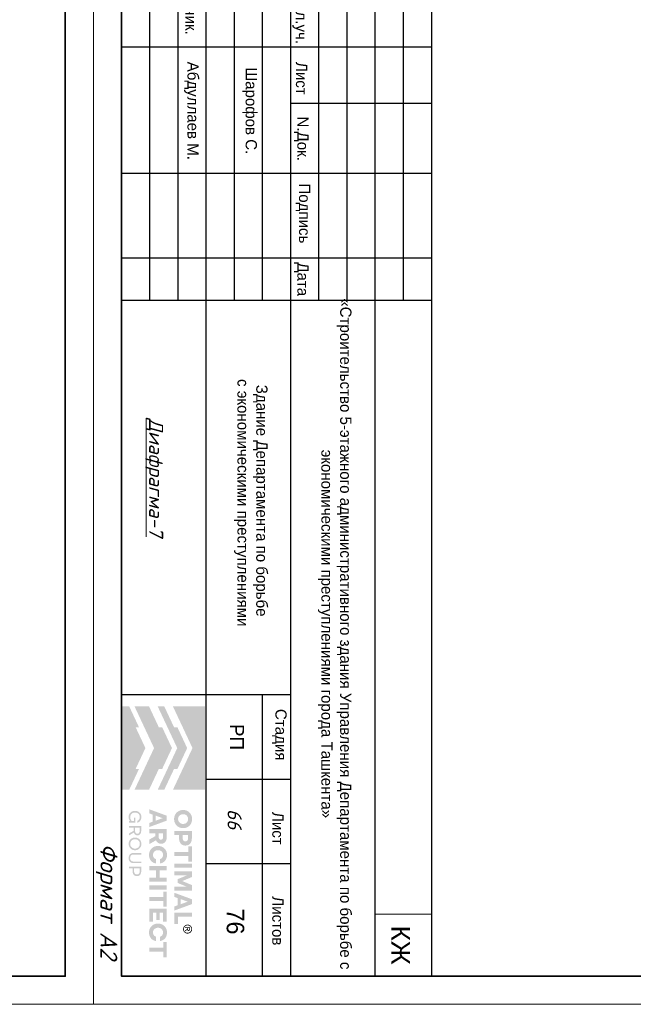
# Model space of a CAD drawing. Header units: millimetres. Extents: x -33345 to 4712671, y -3392 to 121473.
# Tile 1044 of 1056: x 4189316 to 4200206, y 44501 to 61983. Entities that reach past the tile are written whole.
import ezdxf

# ---------------------------------------------------------------- set-up
doc = ezdxf.new("R2010")
doc.units = ezdxf.units.MM
doc.layers.add('_линия', color=7, linetype='Continuous')
doc.layers.add('A Текст', color=250, linetype='Continuous', lineweight=20)
doc.layers.add('Текст', color=7, linetype='Continuous', lineweight=20)
doc.styles.add('ISOCPEUR', font='isocpeui.ttf', dxfattribs={"height": 300})
doc.styles.get("Standard").update_dxf_attribs({"font": 'arial.ttf'})
doc.styles.add('X-U-RW-01$0$StyleROMANS', font='GOTHIC.TTF')
doc.styles.add('Конструктор', font='isocpeui.ttf', dxfattribs={"height": 200})
doc.styles.add('Тохир', font='isocpeui.ttf', dxfattribs={"oblique": 2, "height": 250})

# ---------------------------------------------------------------- blocks, each defined once
blk = doc.blocks.new('srhet')
at = {"lineweight": 20}
blk.add_lwpolyline([(-49807960, 24193266), (-49748560, 24193266), (-49748560, 24235266), (-49807960, 24235266)], close=True, dxfattribs=at)
at = {"lineweight": 35}
blk.add_lwpolyline([(-49805960, 24193766), (-49749060, 24193766), (-49749060, 24234766), (-49805960, 24234766)], close=True, dxfattribs=at)
at = {"layer": '_линия', "color": 18, "lineweight": 0, "insert": (-49751418, 24193689), "char_height": 300, "width": 2427.67, "attachment_point": 1, "style": 'Тохир'}
blk.add_mtext('Формат А2', dxfattribs=at)
blk = doc.blocks.new('logo')
at = {"true_color": 0x90e0ed}
h = blk.add_hatch(color=141, dxfattribs=at)
h.dxf.hatch_style = 1
h.paths.add_polyline_path([(5.672, 5.668), (0.009, 5.668), (0.009, 3.483), (1.425, 4.147), (2.84, 4.81), (4.256, 4.147), (5.672, 3.483)])
at = {"true_color": 0x212121}
h = blk.add_hatch(color=250, dxfattribs=at)
h.dxf.hatch_style = 1
h.paths.add_polyline_path([(8.107, 4.61), (8.086, 4.63), (8.064, 4.649), (8.041, 4.667), (8.017, 4.683), (7.992, 4.699), (7.967, 4.713), (7.94, 4.726), (7.912, 4.738), (7.884, 4.749), (7.855, 4.759), (7.825, 4.766), (7.795, 4.773), (7.763, 4.778), (7.732, 4.782), (7.7, 4.784), (7.667, 4.785), (7.634, 4.784), (7.602, 4.782), (7.571, 4.778), (7.54, 4.773), (7.51, 4.766), (7.48, 4.758), (7.451, 4.749), (7.422, 4.738), (7.394, 4.725), (7.367, 4.712), (7.341, 4.697), (7.316, 4.682), (7.292, 4.665), (7.269, 4.648), (7.247, 4.629), (7.226, 4.609), (7.206, 4.588), (7.187, 4.566), (7.169, 4.544), (7.153, 4.52), (7.137, 4.495), (7.122, 4.47), (7.109, 4.443), (7.097, 4.416), (7.086, 4.387), (7.076, 4.359), (7.068, 4.329), (7.061, 4.299), (7.056, 4.268), (7.053, 4.237), (7.05, 4.205), (7.05, 4.173), (7.05, 4.14), (7.053, 4.108), (7.056, 4.077), (7.061, 4.047), (7.068, 4.016), (7.076, 3.987), (7.086, 3.958), (7.097, 3.93), (7.109, 3.903), (7.122, 3.876), (7.137, 3.85), (7.153, 3.826), (7.169, 3.802), (7.187, 3.779), (7.206, 3.757), (7.226, 3.736), (7.247, 3.716), (7.269, 3.697), (7.292, 3.679), (7.316, 3.662), (7.341, 3.647), (7.367, 3.633), (7.394, 3.619), (7.422, 3.607), (7.451, 3.596), (7.48, 3.587), (7.51, 3.579), (7.54, 3.573), (7.571, 3.568), (7.602, 3.564), (7.634, 3.562), (7.667, 3.561), (7.7, 3.562), (7.732, 3.564), (7.763, 3.568), (7.795, 3.573), (7.825, 3.579), (7.855, 3.587), (7.884, 3.596), (7.912, 3.607), (7.94, 3.619), (7.967, 3.633), (7.992, 3.647), (8.017, 3.662), (8.041, 3.679), (8.064, 3.697), (8.086, 3.716), (8.107, 3.736), (8.127, 3.757), (8.146, 3.779), (8.164, 3.802), (8.181, 3.826), (8.196, 3.85), (8.211, 3.876), (8.224, 3.903), (8.237, 3.93), (8.248, 3.958), (8.257, 3.987), (8.265, 4.016), (8.272, 4.047), (8.277, 4.077), (8.281, 4.108), (8.283, 4.14), (8.284, 4.173), (8.283, 4.205), (8.281, 4.237), (8.277, 4.268), (8.272, 4.299), (8.265, 4.329), (8.257, 4.359), (8.248, 4.387), (8.237, 4.416), (8.224, 4.443), (8.211, 4.47), (8.196, 4.495), (8.181, 4.52), (8.164, 4.544), (8.146, 4.567), (8.127, 4.589)])
h.paths.add_polyline_path([(7.841, 4.464), (7.854, 4.455), (7.867, 4.446), (7.879, 4.436), (7.891, 4.426), (7.902, 4.415), (7.913, 4.403), (7.923, 4.391), (7.933, 4.379), (7.942, 4.366), (7.95, 4.352), (7.958, 4.338), (7.965, 4.324), (7.972, 4.308), (7.977, 4.293), (7.982, 4.277), (7.987, 4.261), (7.99, 4.244), (7.993, 4.228), (7.995, 4.21), (7.996, 4.193), (7.996, 4.175), (7.996, 4.157), (7.995, 4.139), (7.993, 4.121), (7.99, 4.104), (7.987, 4.088), (7.982, 4.071), (7.977, 4.055), (7.972, 4.039), (7.965, 4.024), (7.958, 4.009), (7.95, 3.994), (7.942, 3.981), (7.933, 3.967), (7.923, 3.955), (7.913, 3.942), (7.902, 3.931), (7.891, 3.92), (7.879, 3.909), (7.867, 3.9), (7.854, 3.891), (7.841, 3.882), (7.827, 3.874), (7.813, 3.867), (7.798, 3.86), (7.783, 3.854), (7.767, 3.849), (7.751, 3.844), (7.735, 3.841), (7.718, 3.838), (7.701, 3.836), (7.684, 3.835), (7.667, 3.834), (7.649, 3.835), (7.632, 3.836), (7.615, 3.838), (7.598, 3.841), (7.582, 3.844), (7.566, 3.849), (7.551, 3.854), (7.535, 3.86), (7.521, 3.867), (7.506, 3.874), (7.492, 3.882), (7.479, 3.891), (7.466, 3.9), (7.454, 3.909), (7.442, 3.92), (7.431, 3.931), (7.42, 3.942), (7.41, 3.955), (7.4, 3.967), (7.391, 3.981), (7.383, 3.994), (7.375, 4.009), (7.368, 4.024), (7.362, 4.039), (7.356, 4.055), (7.351, 4.071), (7.347, 4.088), (7.343, 4.104), (7.34, 4.121), (7.338, 4.139), (7.337, 4.157), (7.337, 4.175), (7.337, 4.193), (7.338, 4.21), (7.34, 4.228), (7.343, 4.244), (7.347, 4.261), (7.351, 4.277), (7.356, 4.293), (7.362, 4.308), (7.368, 4.324), (7.375, 4.338), (7.383, 4.352), (7.391, 4.366), (7.4, 4.379), (7.41, 4.391), (7.42, 4.403), (7.431, 4.415), (7.442, 4.426), (7.454, 4.436), (7.466, 4.446), (7.479, 4.455), (7.492, 4.464), (7.506, 4.472), (7.521, 4.479), (7.535, 4.486), (7.551, 4.492), (7.566, 4.497), (7.582, 4.501), (7.598, 4.505), (7.615, 4.508), (7.632, 4.51), (7.649, 4.511), (7.667, 4.511), (7.684, 4.511), (7.701, 4.51), (7.718, 4.508), (7.735, 4.505), (7.751, 4.501), (7.767, 4.497), (7.783, 4.492), (7.798, 4.486), (7.813, 4.479), (7.827, 4.472)], flags=16)
h.paths.add_polyline_path([(9.335, 4.648), (9.319, 4.662), (9.301, 4.675), (9.283, 4.687), (9.264, 4.698), (9.245, 4.709), (9.224, 4.719), (9.203, 4.728), (9.181, 4.736), (9.158, 4.743), (9.134, 4.749), (9.11, 4.755), (9.085, 4.759), (9.059, 4.762), (9.032, 4.765), (9.005, 4.766), (8.977, 4.767), (8.47, 4.767), (8.47, 3.579), (8.75, 3.579), (8.75, 3.898), (8.977, 3.898), (9.005, 3.898), (9.032, 3.9), (9.059, 3.902), (9.085, 3.906), (9.11, 3.91), (9.134, 3.915), (9.158, 3.921), (9.181, 3.928), (9.203, 3.936), (9.224, 3.945), (9.245, 3.954), (9.264, 3.965), (9.283, 3.976), (9.301, 3.988), (9.319, 4.001), (9.335, 4.014), (9.35, 4.029), (9.365, 4.044), (9.379, 4.059), (9.391, 4.076), (9.403, 4.093), (9.414, 4.111), (9.424, 4.13), (9.432, 4.15), (9.44, 4.17), (9.447, 4.191), (9.453, 4.212), (9.458, 4.234), (9.461, 4.257), (9.464, 4.28), (9.466, 4.304), (9.466, 4.329), (9.466, 4.353), (9.464, 4.377), (9.461, 4.401), (9.458, 4.424), (9.453, 4.446), (9.447, 4.468), (9.44, 4.489), (9.432, 4.51), (9.424, 4.53), (9.414, 4.549), (9.403, 4.567), (9.391, 4.585), (9.379, 4.602), (9.365, 4.618), (9.35, 4.633)])
h.paths.add_polyline_path([(8.75, 4.511), (8.959, 4.511), (8.984, 4.511), (9.008, 4.508), (9.031, 4.505), (9.052, 4.499), (9.071, 4.492), (9.09, 4.484), (9.106, 4.474), (9.121, 4.463), (9.135, 4.45), (9.147, 4.436), (9.156, 4.421), (9.165, 4.404), (9.171, 4.387), (9.175, 4.368), (9.178, 4.348), (9.179, 4.327), (9.178, 4.306), (9.175, 4.287), (9.171, 4.268), (9.165, 4.251), (9.156, 4.235), (9.147, 4.22), (9.135, 4.206), (9.121, 4.193), (9.106, 4.182), (9.09, 4.172), (9.071, 4.164), (9.052, 4.157), (9.031, 4.151), (9.008, 4.148), (8.984, 4.145), (8.959, 4.144), (8.75, 4.144)], flags=16)
h.paths.add_polyline_path([(10.558, 4.767), (9.528, 4.767), (9.528, 4.529), (9.904, 4.529), (9.904, 3.579), (10.182, 3.579), (10.182, 4.529), (10.558, 4.529)])
h.paths.add_polyline_path([(10.975, 4.767), (10.695, 4.767), (10.695, 3.579), (10.975, 3.579)])
h.paths.add_polyline_path([(11.611, 4.767), (11.223, 4.767), (11.223, 3.579), (11.498, 3.579), (11.498, 4.426), (11.751, 3.806), (12.012, 3.806), (12.267, 4.426), (12.267, 3.579), (12.542, 3.579), (12.542, 4.767), (12.154, 4.767), (11.882, 4.116)])
h.paths.add_polyline_path([(13.451, 4.767), (13.116, 4.767), (12.68, 3.579), (12.959, 3.579), (13.038, 3.799), (13.529, 3.799), (13.609, 3.579), (13.888, 3.579)])
h.paths.add_polyline_path([(13.285, 4.487), (13.457, 4.01), (13.111, 4.01)], flags=16)
h.paths.add_polyline_path([(14.306, 4.767), (14.026, 4.767), (14.026, 3.579), (14.808, 3.579), (14.808, 3.827), (14.306, 3.827)])
h.paths.add_polyline_path([(15.871, 2.84), (15.857, 2.86), (15.841, 2.879), (15.825, 2.898), (15.808, 2.916), (15.79, 2.933), (15.771, 2.949), (15.752, 2.964), (15.731, 2.978), (15.71, 2.992), (15.688, 3.004), (15.666, 3.016), (15.643, 3.027), (15.619, 3.037), (15.594, 3.046), (15.569, 3.053), (15.543, 3.06), (15.516, 3.066), (15.49, 3.071), (15.462, 3.074), (15.434, 3.077), (15.406, 3.079), (15.377, 3.079), (15.344, 3.078), (15.312, 3.076), (15.281, 3.072), (15.25, 3.067), (15.22, 3.061), (15.191, 3.052), (15.162, 3.043), (15.134, 3.031), (15.106, 3.019), (15.08, 3.005), (15.054, 2.991), (15.03, 2.975), (15.006, 2.958), (14.984, 2.94), (14.962, 2.921), (14.942, 2.901), (14.922, 2.88), (14.903, 2.858), (14.886, 2.835), (14.869, 2.811), (14.854, 2.787), (14.84, 2.761), (14.827, 2.734), (14.815, 2.707), (14.804, 2.679), (14.795, 2.65), (14.787, 2.621), (14.78, 2.591), (14.775, 2.561), (14.772, 2.53), (14.769, 2.499), (14.769, 2.468), (14.769, 2.436), (14.772, 2.405), (14.775, 2.374), (14.78, 2.344), (14.787, 2.314), (14.795, 2.285), (14.804, 2.256), (14.815, 2.228), (14.827, 2.201), (14.84, 2.174), (14.854, 2.149), (14.869, 2.124), (14.886, 2.1), (14.903, 2.077), (14.922, 2.055), (14.942, 2.034), (14.962, 2.014), (14.984, 1.995), (15.006, 1.977), (15.03, 1.96), (15.054, 1.945), (15.08, 1.93), (15.106, 1.916), (15.134, 1.904), (15.162, 1.893), (15.191, 1.883), (15.22, 1.875), (15.25, 1.868), (15.281, 1.863), (15.312, 1.859), (15.344, 1.857), (15.377, 1.856), (15.406, 1.856), (15.434, 1.858), (15.462, 1.861), (15.49, 1.864), (15.516, 1.869), (15.543, 1.875), (15.569, 1.882), (15.594, 1.89), (15.619, 1.898), (15.643, 1.908), (15.666, 1.919), (15.688, 1.931), (15.71, 1.943), (15.731, 1.957), (15.752, 1.971), (15.771, 1.986), (15.79, 2.002), (15.808, 2.019), (15.825, 2.037), (15.841, 2.056), (15.857, 2.075), (15.871, 2.096), (15.885, 2.117), (15.898, 2.139), (15.91, 2.161), (15.921, 2.185), (15.93, 2.209), (15.939, 2.233), (15.947, 2.259), (15.953, 2.284), (15.959, 2.311), (15.964, 2.338), (15.668, 2.338), (15.659, 2.314), (15.649, 2.291), (15.638, 2.269), (15.625, 2.249), (15.61, 2.23), (15.594, 2.213), (15.576, 2.196), (15.557, 2.181), (15.536, 2.168), (15.515, 2.156), (15.493, 2.146), (15.471, 2.138), (15.448, 2.132), (15.424, 2.127), (15.4, 2.125), (15.375, 2.124), (15.358, 2.124), (15.342, 2.125), (15.326, 2.127), (15.31, 2.13), (15.294, 2.134), (15.279, 2.139), (15.264, 2.144), (15.249, 2.15), (15.235, 2.157), (15.221, 2.165), (15.207, 2.173), (15.195, 2.182), (15.182, 2.191), (15.17, 2.201), (15.159, 2.212), (15.148, 2.223), (15.138, 2.235), (15.128, 2.247), (15.119, 2.26), (15.11, 2.273), (15.102, 2.287), (15.094, 2.302), (15.087, 2.316), (15.081, 2.332), (15.075, 2.348), (15.07, 2.364), (15.066, 2.381), (15.062, 2.397), (15.059, 2.414), (15.057, 2.432), (15.056, 2.45), (15.056, 2.468), (15.056, 2.486), (15.057, 2.503), (15.059, 2.521), (15.062, 2.538), (15.066, 2.555), (15.07, 2.571), (15.075, 2.587), (15.081, 2.603), (15.087, 2.619), (15.094, 2.634), (15.102, 2.648), (15.11, 2.662), (15.119, 2.675), (15.128, 2.688), (15.138, 2.7), (15.148, 2.712), (15.159, 2.723), (15.17, 2.734), (15.182, 2.744), (15.195, 2.753), (15.207, 2.762), (15.221, 2.77), (15.235, 2.778), (15.249, 2.785), (15.264, 2.791), (15.279, 2.797), (15.294, 2.801), (15.31, 2.805), (15.326, 2.808), (15.342, 2.81), (15.358, 2.811), (15.375, 2.812), (15.4, 2.811), (15.424, 2.808), (15.448, 2.803), (15.471, 2.797), (15.493, 2.789), (15.515, 2.779), (15.536, 2.767), (15.557, 2.754), (15.576, 2.739), (15.594, 2.722), (15.61, 2.705), (15.625, 2.686), (15.638, 2.666), (15.649, 2.644), (15.659, 2.621), (15.668, 2.597), (15.964, 2.597), (15.959, 2.624), (15.953, 2.651), (15.947, 2.677), (15.939, 2.702), (15.93, 2.726), (15.921, 2.75), (15.91, 2.774), (15.898, 2.796), (15.885, 2.818)])
h.paths.add_polyline_path([(14.632, 3.061), (13.76, 3.061), (13.76, 1.874), (14.632, 1.874), (14.632, 2.122), (14.04, 2.122), (14.04, 2.359), (14.528, 2.359), (14.528, 2.572), (14.04, 2.572), (14.04, 2.813), (14.632, 2.813)])
h.paths.add_polyline_path([(13.624, 3.061), (12.593, 3.061), (12.593, 2.824), (12.969, 2.824), (12.969, 1.874), (13.248, 1.874), (13.248, 2.824), (13.624, 2.824)])
h.paths.add_polyline_path([(12.457, 3.061), (12.177, 3.061), (12.177, 1.874), (12.457, 1.874)])
h.paths.add_polyline_path([(11.929, 3.061), (11.648, 3.061), (11.648, 2.572), (11.147, 2.572), (11.147, 3.061), (10.867, 3.061), (10.867, 1.874), (11.147, 1.874), (11.147, 2.329), (11.648, 2.329), (11.648, 1.874), (11.929, 1.874)])
h.paths.add_polyline_path([(10.624, 2.796), (10.611, 2.818), (10.597, 2.84), (10.583, 2.86), (10.567, 2.879), (10.551, 2.898), (10.534, 2.916), (10.516, 2.933), (10.497, 2.949), (10.477, 2.964), (10.457, 2.978), (10.436, 2.992), (10.414, 3.004), (10.392, 3.016), (10.368, 3.027), (10.344, 3.037), (10.32, 3.046), (10.294, 3.053), (10.269, 3.06), (10.242, 3.066), (10.215, 3.071), (10.188, 3.074), (10.16, 3.077), (10.132, 3.079), (10.103, 3.079), (10.07, 3.078), (10.038, 3.076), (10.007, 3.072), (9.976, 3.067), (9.946, 3.061), (9.917, 3.052), (9.888, 3.043), (9.86, 3.031), (9.832, 3.019), (9.806, 3.005), (9.78, 2.991), (9.756, 2.975), (9.732, 2.958), (9.71, 2.94), (9.688, 2.921), (9.667, 2.901), (9.648, 2.88), (9.629, 2.858), (9.612, 2.835), (9.595, 2.811), (9.58, 2.787), (9.566, 2.761), (9.553, 2.734), (9.541, 2.707), (9.53, 2.679), (9.52, 2.65), (9.512, 2.621), (9.506, 2.591), (9.501, 2.561), (9.497, 2.53), (9.495, 2.499), (9.494, 2.468), (9.495, 2.436), (9.497, 2.405), (9.501, 2.374), (9.506, 2.344), (9.512, 2.314), (9.52, 2.285), (9.53, 2.256), (9.541, 2.228), (9.553, 2.201), (9.566, 2.174), (9.58, 2.149), (9.595, 2.124), (9.612, 2.1), (9.629, 2.077), (9.648, 2.055), (9.667, 2.034), (9.688, 2.014), (9.71, 1.995), (9.732, 1.977), (9.756, 1.96), (9.78, 1.945), (9.806, 1.93), (9.832, 1.916), (9.86, 1.904), (9.888, 1.893), (9.917, 1.883), (9.946, 1.875), (9.976, 1.868), (10.007, 1.863), (10.038, 1.859), (10.07, 1.857), (10.103, 1.856), (10.132, 1.856), (10.16, 1.858), (10.188, 1.861), (10.215, 1.864), (10.242, 1.869), (10.269, 1.875), (10.294, 1.882), (10.32, 1.89), (10.344, 1.898), (10.368, 1.908), (10.392, 1.919), (10.414, 1.931), (10.436, 1.943), (10.457, 1.957), (10.477, 1.971), (10.497, 1.986), (10.516, 2.002), (10.534, 2.019), (10.551, 2.037), (10.567, 2.056), (10.583, 2.075), (10.597, 2.096), (10.611, 2.117), (10.624, 2.139), (10.636, 2.161), (10.646, 2.185), (10.656, 2.209), (10.665, 2.233), (10.673, 2.259), (10.679, 2.284), (10.685, 2.311), (10.689, 2.338), (10.393, 2.338), (10.385, 2.314), (10.375, 2.291), (10.364, 2.269), (10.351, 2.249), (10.336, 2.23), (10.32, 2.213), (10.302, 2.196), (10.282, 2.181), (10.262, 2.168), (10.241, 2.156), (10.219, 2.146), (10.197, 2.138), (10.174, 2.132), (10.15, 2.127), (10.126, 2.125), (10.101, 2.124), (10.084, 2.124), (10.068, 2.125), (10.052, 2.127), (10.036, 2.13), (10.02, 2.134), (10.005, 2.139), (9.99, 2.144), (9.975, 2.15), (9.961, 2.157), (9.947, 2.165), (9.933, 2.173), (9.92, 2.182), (9.908, 2.191), (9.896, 2.201), (9.885, 2.212), (9.874, 2.223), (9.864, 2.235), (9.854, 2.247), (9.844, 2.26), (9.836, 2.273), (9.828, 2.287), (9.82, 2.302), (9.813, 2.316), (9.806, 2.332), (9.801, 2.348), (9.796, 2.364), (9.791, 2.381), (9.788, 2.397), (9.785, 2.414), (9.783, 2.432), (9.782, 2.45), (9.782, 2.468), (9.782, 2.486), (9.783, 2.503), (9.785, 2.521), (9.788, 2.538), (9.791, 2.555), (9.796, 2.571), (9.801, 2.587), (9.806, 2.603), (9.813, 2.619), (9.82, 2.634), (9.828, 2.648), (9.836, 2.662), (9.844, 2.675), (9.854, 2.688), (9.864, 2.7), (9.874, 2.712), (9.885, 2.723), (9.896, 2.734), (9.908, 2.744), (9.92, 2.753), (9.933, 2.762), (9.947, 2.77), (9.961, 2.778), (9.975, 2.785), (9.99, 2.791), (10.005, 2.797), (10.02, 2.801), (10.036, 2.805), (10.052, 2.808), (10.068, 2.81), (10.084, 2.811), (10.101, 2.812), (10.126, 2.811), (10.15, 2.808), (10.174, 2.803), (10.197, 2.797), (10.219, 2.789), (10.241, 2.779), (10.262, 2.767), (10.282, 2.754), (10.302, 2.739), (10.32, 2.722), (10.336, 2.705), (10.351, 2.686), (10.364, 2.666), (10.375, 2.644), (10.385, 2.621), (10.393, 2.597), (10.689, 2.597), (10.685, 2.624), (10.679, 2.651), (10.673, 2.677), (10.665, 2.702), (10.656, 2.726), (10.646, 2.75), (10.636, 2.774)])
h.paths.add_polyline_path([(9.251, 2.936), (9.221, 2.962), (9.189, 2.986), (9.153, 3.006), (9.113, 3.023), (9.07, 3.037), (9.024, 3.047), (8.974, 3.055), (8.921, 3.06), (8.865, 3.061), (8.347, 3.061), (8.347, 1.874), (8.628, 1.874), (8.628, 2.294), (8.826, 2.294), (9.057, 1.874), (9.372, 1.874), (9.108, 2.335), (9.136, 2.346), (9.162, 2.359), (9.187, 2.374), (9.21, 2.39), (9.231, 2.407), (9.25, 2.425), (9.268, 2.445), (9.284, 2.466), (9.299, 2.488), (9.311, 2.512), (9.322, 2.537), (9.33, 2.563), (9.337, 2.59), (9.342, 2.619), (9.345, 2.649), (9.346, 2.68), (9.344, 2.725), (9.338, 2.766), (9.328, 2.805), (9.315, 2.842), (9.297, 2.876), (9.276, 2.907)])
h.paths.add_polyline_path([(8.949, 2.802), (8.967, 2.796), (8.984, 2.789), (8.999, 2.781), (9.012, 2.772), (9.024, 2.761), (9.035, 2.75), (9.044, 2.737), (9.051, 2.724), (9.056, 2.709), (9.06, 2.693), (9.063, 2.677), (9.064, 2.659), (9.063, 2.642), (9.06, 2.626), (9.056, 2.61), (9.051, 2.596), (9.044, 2.582), (9.035, 2.57), (9.024, 2.559), (9.012, 2.548), (8.999, 2.539), (8.984, 2.531), (8.967, 2.524), (8.949, 2.518), (8.93, 2.514), (8.909, 2.511), (8.887, 2.509), (8.863, 2.508), (8.628, 2.508), (8.628, 2.812), (8.863, 2.812), (8.887, 2.811), (8.909, 2.809), (8.93, 2.806)], flags=16)
h.paths.add_polyline_path([(7.773, 3.061), (7.438, 3.061), (7.002, 1.874), (7.28, 1.874), (7.36, 2.093), (7.851, 2.093), (7.931, 1.874), (8.209, 1.874)])
h.paths.add_polyline_path([(7.606, 2.781), (7.778, 2.304), (7.433, 2.304)], flags=16)
h.paths.add_polyline_path([(17.059, 3.061), (16.029, 3.061), (16.029, 2.824), (16.405, 2.824), (16.405, 1.874), (16.683, 1.874), (16.683, 2.824), (17.059, 2.824)])
at = {"true_color": 0xa7a9ac}
h = blk.add_hatch(color=253, dxfattribs=at)
h.dxf.hatch_style = 1
h.paths.add_polyline_path([(15.277, 4.754), (15.255, 4.763), (15.232, 4.77), (15.208, 4.776), (15.185, 4.779), (15.164, 4.781), (15.162, 4.781), (15.138, 4.781), (15.127, 4.78), (15.114, 4.779), (15.101, 4.777), (15.088, 4.775), (15.076, 4.772), (15.063, 4.769), (15.05, 4.765), (15.038, 4.76), (15.026, 4.755), (14.997, 4.739), (14.969, 4.721), (14.945, 4.701), (14.923, 4.679), (14.903, 4.654), (14.886, 4.628), (14.872, 4.599), (14.86, 4.567), (14.856, 4.553), (14.853, 4.539), (14.85, 4.525), (14.848, 4.51), (14.847, 4.496), (14.847, 4.481), (14.847, 4.466), (14.848, 4.452), (14.851, 4.426), (14.857, 4.402), (14.864, 4.378), (14.873, 4.355), (14.884, 4.333), (14.896, 4.312), (14.911, 4.291), (14.928, 4.272), (14.94, 4.259), (14.954, 4.247), (14.968, 4.236), (14.982, 4.225), (14.997, 4.216), (15.013, 4.207), (15.029, 4.2), (15.046, 4.193), (15.064, 4.187), (15.082, 4.182), (15.1, 4.179), (15.119, 4.176), (15.14, 4.175), (15.16, 4.175), (15.181, 4.176), (15.202, 4.179), (15.222, 4.183), (15.241, 4.188), (15.26, 4.195), (15.279, 4.203), (15.297, 4.212), (15.314, 4.222), (15.331, 4.234), (15.347, 4.247), (15.364, 4.263), (15.38, 4.28), (15.395, 4.298), (15.408, 4.317), (15.419, 4.337), (15.429, 4.358), (15.437, 4.38), (15.444, 4.403), (15.448, 4.418), (15.45, 4.433), (15.452, 4.448), (15.453, 4.463), (15.454, 4.466), (15.454, 4.49), (15.453, 4.501), (15.45, 4.523), (15.446, 4.544), (15.441, 4.565), (15.434, 4.586), (15.426, 4.605), (15.416, 4.624), (15.405, 4.643), (15.392, 4.661), (15.38, 4.676), (15.368, 4.69), (15.354, 4.703), (15.34, 4.715), (15.326, 4.726), (15.31, 4.736), (15.294, 4.745)])
h.paths.add_polyline_path([(15.249, 4.711), (15.292, 4.687), (15.329, 4.657), (15.36, 4.619), (15.383, 4.576), (15.398, 4.529), (15.403, 4.478), (15.398, 4.427), (15.383, 4.379), (15.36, 4.336), (15.329, 4.299), (15.291, 4.268), (15.248, 4.245), (15.2, 4.23), (15.149, 4.225), (15.099, 4.23), (15.051, 4.245), (15.009, 4.268), (14.971, 4.299), (14.941, 4.337), (14.917, 4.38), (14.903, 4.427), (14.897, 4.478), (14.903, 4.529), (14.917, 4.576), (14.941, 4.619), (14.972, 4.657), (15.009, 4.688), (15.052, 4.711), (15.099, 4.726), (15.15, 4.731), (15.201, 4.726)], flags=16)
h.paths.add_polyline_path([(15.197, 4.632), (15.209, 4.629), (15.219, 4.625), (15.227, 4.621), (15.235, 4.616), (15.242, 4.61), (15.249, 4.603), (15.254, 4.596), (15.259, 4.587), (15.263, 4.578), (15.267, 4.565), (15.269, 4.553), (15.269, 4.541), (15.267, 4.529), (15.264, 4.518), (15.259, 4.507), (15.252, 4.496), (15.244, 4.486), (15.238, 4.48), (15.232, 4.475), (15.225, 4.471), (15.218, 4.467), (15.211, 4.464), (15.203, 4.461), (15.196, 4.459), (15.187, 4.458), (15.177, 4.456), (15.177, 4.456), (15.189, 4.449), (15.197, 4.445), (15.203, 4.439), (15.209, 4.433), (15.215, 4.426), (15.226, 4.413), (15.235, 4.399), (15.245, 4.386), (15.254, 4.372), (15.29, 4.313), (15.291, 4.311), (15.289, 4.31), (15.23, 4.31), (15.226, 4.312), (15.182, 4.389), (15.157, 4.425), (15.152, 4.43), (15.147, 4.435), (15.141, 4.439), (15.135, 4.442), (15.129, 4.445), (15.122, 4.447), (15.115, 4.448), (15.107, 4.448), (15.072, 4.449), (15.07, 4.449), (15.07, 4.311), (15.018, 4.311), (15.018, 4.636), (15.02, 4.637), (15.161, 4.635), (15.173, 4.635), (15.185, 4.634)], flags=0)
h.paths.add_polyline_path([(15.178, 4.588), (15.187, 4.584), (15.196, 4.579), (15.2, 4.576), (15.203, 4.572), (15.206, 4.568), (15.209, 4.564), (15.211, 4.559), (15.212, 4.554), (15.213, 4.549), (15.213, 4.544), (15.213, 4.538), (15.212, 4.533), (15.211, 4.528), (15.209, 4.523), (15.206, 4.518), (15.203, 4.514), (15.199, 4.51), (15.195, 4.506), (15.19, 4.503), (15.184, 4.5), (15.178, 4.499), (15.173, 4.497), (15.161, 4.495), (15.15, 4.494), (15.138, 4.494), (15.127, 4.494), (15.074, 4.493), (15.071, 4.493), (15.071, 4.592), (15.096, 4.592), (15.159, 4.591), (15.169, 4.59)], flags=0)
h.paths.add_polyline_path([(15.267, 4.565), (15.263, 4.578), (15.259, 4.587), (15.254, 4.596), (15.249, 4.603), (15.242, 4.61), (15.235, 4.616), (15.227, 4.621), (15.219, 4.625), (15.209, 4.629), (15.197, 4.632), (15.185, 4.634), (15.173, 4.635), (15.161, 4.635), (15.02, 4.637), (15.018, 4.636), (15.018, 4.311), (15.07, 4.311), (15.07, 4.449), (15.072, 4.449), (15.107, 4.448), (15.115, 4.448), (15.122, 4.447), (15.129, 4.445), (15.135, 4.442), (15.141, 4.439), (15.147, 4.435), (15.152, 4.43), (15.157, 4.425), (15.182, 4.389), (15.226, 4.312), (15.23, 4.31), (15.289, 4.31), (15.291, 4.311), (15.29, 4.313), (15.254, 4.372), (15.245, 4.386), (15.235, 4.399), (15.226, 4.413), (15.215, 4.426), (15.209, 4.433), (15.203, 4.439), (15.197, 4.445), (15.189, 4.449), (15.177, 4.456), (15.187, 4.458), (15.196, 4.459), (15.203, 4.461), (15.211, 4.464), (15.218, 4.467), (15.225, 4.471), (15.232, 4.475), (15.238, 4.48), (15.244, 4.486), (15.252, 4.496), (15.259, 4.507), (15.264, 4.518), (15.267, 4.529), (15.269, 4.541), (15.269, 4.553)], flags=0)
at = {"true_color": 0x1f2877}
h = blk.add_hatch(color=166, dxfattribs=at)
h.dxf.hatch_style = 1
h.paths.add_polyline_path([(2.84, 4.449), (1.425, 3.786), (1.425, 3.558), (0.009, 2.894), (0.009, 2.448), (1.425, 3.112), (2.84, 3.775), (4.256, 3.112), (5.672, 2.448), (5.672, 2.894), (4.256, 3.558), (4.256, 3.786)])
h.paths.add_polyline_path([(2.84, 3.415), (1.425, 2.751), (1.425, 2.523), (0.009, 1.86), (0.009, 0.873), (1.425, 1.536), (2.84, 2.199), (4.256, 1.536), (5.672, 0.873), (5.672, 1.86), (4.256, 2.523), (4.256, 2.751)])
h.paths.add_polyline_path([(2.84, 1.611), (1.425, 0.947), (1.425, 1.176), (0.009, 0.512), (0.009, 0.005), (5.672, 0.005), (5.672, 0.512), (4.256, 1.176), (4.256, 0.947)])
at = {"true_color": 0xa7a9ac}
h = blk.add_hatch(color=253, dxfattribs=at)
h.dxf.hatch_style = 1
h.paths.add_polyline_path([(15.242, 4.61), (15.235, 4.616), (15.227, 4.621), (15.219, 4.625), (15.209, 4.629), (15.197, 4.632), (15.185, 4.634), (15.173, 4.635), (15.161, 4.635), (15.02, 4.637), (15.018, 4.636), (15.018, 4.311), (15.07, 4.311), (15.07, 4.449), (15.072, 4.449), (15.107, 4.448), (15.115, 4.448), (15.122, 4.447), (15.129, 4.445), (15.135, 4.442), (15.141, 4.439), (15.147, 4.435), (15.152, 4.43), (15.157, 4.425), (15.182, 4.389), (15.226, 4.312), (15.23, 4.31), (15.289, 4.31), (15.291, 4.311), (15.29, 4.313), (15.254, 4.372), (15.245, 4.386), (15.235, 4.399), (15.226, 4.413), (15.215, 4.426), (15.209, 4.433), (15.203, 4.439), (15.197, 4.445), (15.189, 4.449), (15.177, 4.456), (15.187, 4.458), (15.196, 4.459), (15.203, 4.461), (15.211, 4.464), (15.218, 4.467), (15.225, 4.471), (15.232, 4.475), (15.238, 4.48), (15.244, 4.486), (15.252, 4.496), (15.259, 4.507), (15.264, 4.518), (15.267, 4.529), (15.269, 4.541), (15.269, 4.553), (15.267, 4.565), (15.263, 4.578), (15.259, 4.587), (15.254, 4.596), (15.249, 4.603)])
h.paths.add_polyline_path([(15.169, 4.59), (15.178, 4.588), (15.187, 4.584), (15.196, 4.579), (15.2, 4.576), (15.203, 4.572), (15.206, 4.568), (15.209, 4.564), (15.211, 4.559), (15.212, 4.554), (15.213, 4.549), (15.213, 4.544), (15.213, 4.538), (15.212, 4.533), (15.211, 4.528), (15.209, 4.523), (15.206, 4.518), (15.203, 4.514), (15.199, 4.51), (15.195, 4.506), (15.19, 4.503), (15.184, 4.5), (15.178, 4.499), (15.173, 4.497), (15.161, 4.495), (15.15, 4.494), (15.138, 4.494), (15.127, 4.494), (15.074, 4.493), (15.071, 4.493), (15.071, 4.592), (15.096, 4.592), (15.159, 4.591)], flags=16)
h = blk.add_hatch(color=253, dxfattribs=at)
h.dxf.hatch_style = 1
h.paths.add_polyline_path([(7.824, 1.219), (7.813, 1.23), (7.803, 1.24), (7.791, 1.249), (7.78, 1.258), (7.768, 1.267), (7.756, 1.275), (7.743, 1.283), (7.73, 1.29), (7.716, 1.297), (7.703, 1.303), (7.688, 1.309), (7.674, 1.314), (7.659, 1.319), (7.644, 1.323), (7.628, 1.326), (7.613, 1.329), (7.597, 1.332), (7.581, 1.334), (7.564, 1.335), (7.547, 1.336), (7.53, 1.336), (7.506, 1.335), (7.483, 1.334), (7.461, 1.331), (7.439, 1.328), (7.417, 1.323), (7.396, 1.317), (7.376, 1.31), (7.356, 1.302), (7.337, 1.293), (7.319, 1.284), (7.301, 1.273), (7.284, 1.262), (7.268, 1.25), (7.253, 1.237), (7.238, 1.224), (7.224, 1.21), (7.211, 1.195), (7.199, 1.179), (7.187, 1.163), (7.176, 1.146), (7.166, 1.129), (7.157, 1.11), (7.149, 1.092), (7.141, 1.073), (7.134, 1.053), (7.128, 1.033), (7.124, 1.012), (7.119, 0.991), (7.116, 0.97), (7.114, 0.949), (7.113, 0.927), (7.112, 0.904), (7.113, 0.88), (7.114, 0.857), (7.116, 0.834), (7.12, 0.811), (7.124, 0.789), (7.129, 0.768), (7.135, 0.747), (7.142, 0.727), (7.15, 0.707), (7.159, 0.688), (7.168, 0.67), (7.178, 0.652), (7.189, 0.636), (7.201, 0.62), (7.214, 0.605), (7.227, 0.59), (7.241, 0.577), (7.255, 0.564), (7.271, 0.552), (7.286, 0.54), (7.303, 0.53), (7.32, 0.52), (7.338, 0.511), (7.357, 0.503), (7.376, 0.496), (7.396, 0.49), (7.416, 0.485), (7.436, 0.48), (7.458, 0.477), (7.479, 0.475), (7.501, 0.473), (7.524, 0.473), (7.546, 0.473), (7.567, 0.474), (7.588, 0.476), (7.608, 0.479), (7.627, 0.483), (7.646, 0.488), (7.664, 0.493), (7.682, 0.5), (7.699, 0.507), (7.716, 0.514), (7.732, 0.523), (7.747, 0.532), (7.761, 0.541), (7.775, 0.551), (7.789, 0.562), (7.802, 0.574), (7.802, 0.485), (7.911, 0.485), (7.911, 0.921), (7.578, 0.921), (7.578, 0.827), (7.802, 0.827), (7.802, 0.709), (7.794, 0.695), (7.785, 0.681), (7.774, 0.668), (7.763, 0.656), (7.75, 0.645), (7.735, 0.634), (7.72, 0.624), (7.703, 0.615), (7.685, 0.606), (7.666, 0.599), (7.647, 0.593), (7.627, 0.588), (7.606, 0.584), (7.585, 0.581), (7.563, 0.58), (7.54, 0.579), (7.522, 0.579), (7.505, 0.58), (7.488, 0.582), (7.472, 0.585), (7.456, 0.588), (7.441, 0.592), (7.425, 0.597), (7.411, 0.602), (7.396, 0.608), (7.383, 0.615), (7.369, 0.622), (7.357, 0.63), (7.345, 0.639), (7.333, 0.648), (7.322, 0.658), (7.311, 0.668), (7.301, 0.679), (7.292, 0.69), (7.283, 0.702), (7.275, 0.715), (7.267, 0.728), (7.26, 0.741), (7.253, 0.756), (7.247, 0.77), (7.242, 0.786), (7.237, 0.801), (7.234, 0.817), (7.23, 0.834), (7.228, 0.851), (7.226, 0.868), (7.225, 0.886), (7.225, 0.904), (7.225, 0.921), (7.226, 0.938), (7.228, 0.954), (7.23, 0.97), (7.233, 0.986), (7.236, 1.001), (7.24, 1.016), (7.245, 1.031), (7.25, 1.046), (7.256, 1.06), (7.262, 1.074), (7.27, 1.087), (7.277, 1.099), (7.285, 1.112), (7.294, 1.123), (7.304, 1.135), (7.314, 1.145), (7.324, 1.155), (7.335, 1.165), (7.347, 1.174), (7.359, 1.182), (7.371, 1.19), (7.385, 1.197), (7.398, 1.204), (7.412, 1.21), (7.427, 1.215), (7.442, 1.22), (7.458, 1.223), (7.474, 1.226), (7.49, 1.228), (7.508, 1.229), (7.525, 1.23), (7.547, 1.229), (7.569, 1.227), (7.59, 1.224), (7.61, 1.219), (7.629, 1.214), (7.648, 1.207), (7.667, 1.199), (7.684, 1.189), (7.701, 1.178), (7.716, 1.166), (7.73, 1.154), (7.743, 1.14), (7.755, 1.125), (7.765, 1.109), (7.775, 1.091), (7.783, 1.073), (7.908, 1.073), (7.903, 1.089), (7.897, 1.104), (7.891, 1.118), (7.884, 1.132), (7.877, 1.146), (7.869, 1.159), (7.861, 1.172), (7.852, 1.185), (7.843, 1.197), (7.834, 1.208)])
h.paths.add_polyline_path([(8.756, 1.163), (8.751, 1.175), (8.746, 1.187), (8.74, 1.198), (8.733, 1.208), (8.725, 1.219), (8.717, 1.229), (8.709, 1.238), (8.7, 1.247), (8.69, 1.255), (8.68, 1.263), (8.669, 1.271), (8.658, 1.278), (8.646, 1.285), (8.634, 1.291), (8.621, 1.296), (8.608, 1.301), (8.594, 1.306), (8.579, 1.31), (8.565, 1.314), (8.549, 1.317), (8.534, 1.319), (8.517, 1.321), (8.501, 1.322), (8.484, 1.323), (8.466, 1.323), (8.136, 1.323), (8.136, 0.485), (8.245, 0.485), (8.245, 0.814), (8.464, 0.814), (8.654, 0.485), (8.783, 0.485), (8.579, 0.828), (8.602, 0.835), (8.623, 0.843), (8.643, 0.853), (8.662, 0.863), (8.679, 0.875), (8.695, 0.888), (8.709, 0.902), (8.723, 0.917), (8.734, 0.933), (8.744, 0.95), (8.753, 0.968), (8.76, 0.986), (8.766, 1.006), (8.769, 1.026), (8.772, 1.047), (8.773, 1.07), (8.772, 1.084), (8.771, 1.098), (8.77, 1.112), (8.767, 1.125), (8.764, 1.138), (8.761, 1.151)])
h.paths.add_polyline_path([(8.245, 1.223), (8.455, 1.223), (8.479, 1.223), (8.501, 1.221), (8.522, 1.218), (8.541, 1.213), (8.56, 1.207), (8.577, 1.2), (8.592, 1.192), (8.606, 1.182), (8.619, 1.171), (8.63, 1.159), (8.639, 1.146), (8.647, 1.132), (8.653, 1.117), (8.657, 1.101), (8.659, 1.084), (8.66, 1.066), (8.659, 1.047), (8.657, 1.03), (8.653, 1.014), (8.647, 0.999), (8.639, 0.985), (8.63, 0.972), (8.619, 0.96), (8.606, 0.949), (8.592, 0.94), (8.577, 0.931), (8.56, 0.924), (8.541, 0.918), (8.522, 0.914), (8.501, 0.911), (8.479, 0.909), (8.455, 0.908), (8.245, 0.908)], flags=16)
h.paths.add_polyline_path([(9.702, 1.165), (9.689, 1.181), (9.676, 1.197), (9.662, 1.212), (9.647, 1.226), (9.631, 1.239), (9.615, 1.252), (9.598, 1.263), (9.581, 1.274), (9.563, 1.285), (9.544, 1.294), (9.525, 1.303), (9.505, 1.311), (9.484, 1.317), (9.464, 1.323), (9.443, 1.328), (9.421, 1.331), (9.399, 1.334), (9.377, 1.336), (9.355, 1.336), (9.332, 1.336), (9.31, 1.334), (9.288, 1.331), (9.266, 1.328), (9.245, 1.323), (9.225, 1.317), (9.204, 1.311), (9.184, 1.303), (9.165, 1.294), (9.146, 1.285), (9.128, 1.274), (9.111, 1.263), (9.094, 1.252), (9.078, 1.239), (9.062, 1.226), (9.047, 1.212), (9.033, 1.197), (9.02, 1.181), (9.007, 1.165), (8.995, 1.148), (8.984, 1.131), (8.974, 1.113), (8.965, 1.094), (8.956, 1.075), (8.948, 1.055), (8.941, 1.034), (8.936, 1.014), (8.931, 0.993), (8.928, 0.971), (8.925, 0.949), (8.923, 0.927), (8.923, 0.904), (8.923, 0.882), (8.925, 0.859), (8.928, 0.838), (8.931, 0.816), (8.936, 0.795), (8.941, 0.774), (8.948, 0.754), (8.956, 0.734), (8.965, 0.715), (8.974, 0.696), (8.984, 0.678), (8.995, 0.66), (9.007, 0.644), (9.02, 0.628), (9.033, 0.612), (9.047, 0.597), (9.062, 0.583), (9.078, 0.57), (9.094, 0.557), (9.111, 0.545), (9.128, 0.534), (9.146, 0.524), (9.165, 0.514), (9.184, 0.506), (9.204, 0.498), (9.225, 0.491), (9.245, 0.486), (9.266, 0.481), (9.288, 0.477), (9.31, 0.475), (9.332, 0.473), (9.355, 0.473), (9.377, 0.473), (9.399, 0.475), (9.421, 0.477), (9.443, 0.481), (9.464, 0.486), (9.484, 0.491), (9.505, 0.498), (9.525, 0.506), (9.544, 0.514), (9.563, 0.524), (9.581, 0.534), (9.598, 0.545), (9.615, 0.557), (9.631, 0.57), (9.647, 0.583), (9.662, 0.597), (9.676, 0.612), (9.689, 0.628), (9.702, 0.644), (9.714, 0.66), (9.725, 0.678), (9.735, 0.696), (9.744, 0.715), (9.753, 0.734), (9.761, 0.754), (9.768, 0.774), (9.773, 0.795), (9.778, 0.816), (9.782, 0.838), (9.784, 0.859), (9.786, 0.882), (9.786, 0.904), (9.786, 0.927), (9.784, 0.949), (9.782, 0.971), (9.778, 0.993), (9.773, 1.014), (9.768, 1.034), (9.761, 1.055), (9.753, 1.075), (9.744, 1.094), (9.735, 1.113), (9.725, 1.131), (9.714, 1.148)])
h.paths.add_polyline_path([(9.126, 1.137), (9.136, 1.148), (9.148, 1.158), (9.16, 1.167), (9.172, 1.176), (9.185, 1.184), (9.198, 1.192), (9.212, 1.199), (9.227, 1.205), (9.242, 1.211), (9.257, 1.216), (9.272, 1.22), (9.288, 1.223), (9.304, 1.226), (9.321, 1.228), (9.337, 1.229), (9.355, 1.23), (9.372, 1.229), (9.388, 1.228), (9.405, 1.226), (9.421, 1.223), (9.437, 1.22), (9.452, 1.216), (9.467, 1.211), (9.482, 1.205), (9.497, 1.199), (9.511, 1.192), (9.524, 1.184), (9.537, 1.176), (9.549, 1.167), (9.561, 1.158), (9.573, 1.148), (9.583, 1.137), (9.594, 1.126), (9.604, 1.114), (9.613, 1.102), (9.621, 1.089), (9.629, 1.076), (9.637, 1.063), (9.644, 1.048), (9.65, 1.034), (9.655, 1.019), (9.66, 1.003), (9.664, 0.988), (9.668, 0.972), (9.67, 0.955), (9.672, 0.939), (9.673, 0.922), (9.674, 0.904), (9.673, 0.887), (9.672, 0.87), (9.67, 0.853), (9.668, 0.837), (9.664, 0.821), (9.66, 0.805), (9.655, 0.79), (9.65, 0.775), (9.644, 0.76), (9.637, 0.746), (9.629, 0.732), (9.621, 0.719), (9.613, 0.707), (9.604, 0.694), (9.594, 0.683), (9.583, 0.672), (9.573, 0.661), (9.561, 0.651), (9.549, 0.641), (9.537, 0.633), (9.524, 0.624), (9.511, 0.617), (9.497, 0.61), (9.482, 0.603), (9.467, 0.598), (9.452, 0.593), (9.437, 0.589), (9.421, 0.585), (9.405, 0.582), (9.388, 0.581), (9.372, 0.579), (9.355, 0.579), (9.337, 0.579), (9.321, 0.581), (9.304, 0.582), (9.288, 0.585), (9.272, 0.589), (9.257, 0.593), (9.242, 0.598), (9.227, 0.603), (9.212, 0.61), (9.198, 0.617), (9.185, 0.624), (9.172, 0.633), (9.16, 0.641), (9.148, 0.651), (9.136, 0.661), (9.126, 0.672), (9.115, 0.683), (9.105, 0.694), (9.096, 0.707), (9.088, 0.719), (9.08, 0.732), (9.072, 0.746), (9.065, 0.76), (9.059, 0.775), (9.054, 0.79), (9.049, 0.805), (9.045, 0.821), (9.041, 0.837), (9.039, 0.853), (9.037, 0.87), (9.036, 0.887), (9.035, 0.904), (9.036, 0.922), (9.037, 0.939), (9.039, 0.955), (9.041, 0.972), (9.045, 0.988), (9.049, 1.003), (9.054, 1.019), (9.059, 1.034), (9.065, 1.048), (9.072, 1.063), (9.08, 1.076), (9.088, 1.089), (9.096, 1.102), (9.105, 1.114), (9.115, 1.126)], flags=16)
h.paths.add_polyline_path([(10.079, 1.323), (9.97, 1.323), (9.97, 0.817), (9.97, 0.797), (9.972, 0.778), (9.973, 0.759), (9.976, 0.741), (9.979, 0.723), (9.983, 0.705), (9.988, 0.689), (9.994, 0.672), (10, 0.656), (10.007, 0.641), (10.015, 0.627), (10.023, 0.613), (10.032, 0.6), (10.042, 0.587), (10.052, 0.575), (10.063, 0.564), (10.074, 0.553), (10.086, 0.543), (10.099, 0.534), (10.113, 0.525), (10.127, 0.517), (10.141, 0.51), (10.156, 0.503), (10.172, 0.496), (10.189, 0.491), (10.205, 0.486), (10.223, 0.482), (10.241, 0.479), (10.259, 0.476), (10.278, 0.474), (10.298, 0.473), (10.318, 0.473), (10.338, 0.473), (10.358, 0.474), (10.377, 0.476), (10.395, 0.479), (10.413, 0.482), (10.43, 0.486), (10.447, 0.491), (10.464, 0.496), (10.479, 0.503), (10.495, 0.51), (10.509, 0.517), (10.523, 0.525), (10.536, 0.534), (10.549, 0.543), (10.561, 0.553), (10.573, 0.564), (10.583, 0.575), (10.593, 0.587), (10.603, 0.6), (10.612, 0.613), (10.62, 0.627), (10.628, 0.641), (10.635, 0.656), (10.641, 0.672), (10.646, 0.689), (10.651, 0.705), (10.655, 0.723), (10.659, 0.741), (10.661, 0.759), (10.663, 0.778), (10.664, 0.797), (10.665, 0.817), (10.665, 1.323), (10.556, 1.323), (10.556, 0.817), (10.555, 0.788), (10.552, 0.761), (10.547, 0.736), (10.54, 0.713), (10.531, 0.691), (10.521, 0.671), (10.508, 0.653), (10.494, 0.636), (10.477, 0.621), (10.46, 0.608), (10.44, 0.597), (10.419, 0.589), (10.396, 0.582), (10.372, 0.577), (10.346, 0.574), (10.318, 0.573), (10.29, 0.574), (10.264, 0.577), (10.24, 0.582), (10.217, 0.589), (10.196, 0.597), (10.176, 0.608), (10.158, 0.621), (10.142, 0.636), (10.127, 0.653), (10.114, 0.671), (10.103, 0.691), (10.095, 0.713), (10.088, 0.736), (10.083, 0.761), (10.08, 0.788), (10.079, 0.817)])
h.paths.add_polyline_path([(11.497, 1.203), (11.488, 1.214), (11.479, 1.225), (11.469, 1.235), (11.459, 1.245), (11.448, 1.254), (11.437, 1.262), (11.425, 1.27), (11.412, 1.278), (11.399, 1.285), (11.385, 1.291), (11.371, 1.297), (11.356, 1.303), (11.341, 1.308), (11.326, 1.312), (11.309, 1.315), (11.293, 1.318), (11.276, 1.321), (11.259, 1.322), (11.241, 1.323), (11.223, 1.323), (10.911, 1.323), (10.911, 0.485), (11.02, 0.485), (11.02, 0.742), (11.223, 0.742), (11.241, 0.742), (11.259, 0.743), (11.276, 0.745), (11.293, 0.747), (11.309, 0.75), (11.326, 0.754), (11.341, 0.758), (11.356, 0.763), (11.371, 0.769), (11.385, 0.775), (11.399, 0.781), (11.412, 0.789), (11.425, 0.796), (11.437, 0.805), (11.448, 0.814), (11.459, 0.823), (11.469, 0.833), (11.479, 0.843), (11.488, 0.854), (11.497, 0.866), (11.505, 0.878), (11.512, 0.89), (11.519, 0.903), (11.525, 0.916), (11.53, 0.93), (11.535, 0.944), (11.539, 0.959), (11.542, 0.973), (11.545, 0.988), (11.546, 1.004), (11.548, 1.02), (11.548, 1.036), (11.548, 1.052), (11.546, 1.067), (11.545, 1.083), (11.542, 1.098), (11.539, 1.112), (11.535, 1.127), (11.53, 1.14), (11.525, 1.154), (11.519, 1.167), (11.512, 1.18), (11.505, 1.192)])
h.paths.add_polyline_path([(11.02, 1.223), (11.211, 1.223), (11.236, 1.223), (11.26, 1.22), (11.282, 1.216), (11.303, 1.21), (11.323, 1.203), (11.342, 1.194), (11.359, 1.184), (11.375, 1.171), (11.389, 1.158), (11.401, 1.143), (11.412, 1.128), (11.42, 1.111), (11.427, 1.093), (11.431, 1.074), (11.434, 1.054), (11.435, 1.033), (11.434, 1.012), (11.431, 0.992), (11.427, 0.973), (11.42, 0.955), (11.412, 0.938), (11.401, 0.922), (11.389, 0.907), (11.375, 0.894), (11.359, 0.882), (11.342, 0.871), (11.323, 0.862), (11.303, 0.855), (11.282, 0.849), (11.26, 0.845), (11.236, 0.843), (11.211, 0.842), (11.02, 0.842)], flags=16)
blk = doc.blocks.new('medgor')
at = {"ltscale": 25}
for p, q in [((-44009134, 22929075), (-44009134, 22934575)), ((-44008134, 22932075), (-44008134, 22934575)), ((-44006889, 22929075), (-44006889, 22934575)), ((-44005389, 22929075), (-44005389, 22934575)), ((-44004634, 22929075), (-44004634, 22934575)), ((-44004634, 22934075), (-44011134, 22934075)), ((-43992634, 22933575), (-44011134, 22933575)), ((-44004634, 22933075), (-44011134, 22933075)), ((-44004634, 22932575), (-44011134, 22932575)), ((-43992634, 22932075), (-44011134, 22932075)), ((-43997634, 22929075), (-43997634, 22932075)), ((-43996134, 22930575), (-43996134, 22932075)), ((-43994634, 22930575), (-43994634, 22932075)), ((-44004634, 22931575), (-44011134, 22931575)), ((-43992634, 22931575), (-43997634, 22931575)), ((-44004634, 22931075), (-44011134, 22931075)), ((-43992634, 22930575), (-44011134, 22930575)), ((-44004634, 22930075), (-44011134, 22930075)), ((-44004634, 22929575), (-44011134, 22929575))]:
    blk.add_line(p, q, dxfattribs=at)
at = {"linetype": 'Continuous', "lineweight": 0}
for p, q in [((-43992634, 22934575), (-43993734, 22934575)), ((-43993734, 22934575), (-43993734, 22933575))]:
    blk.add_line(p, q, dxfattribs=at)
at = {"ltscale": 25}
blk.add_lwpolyline([(-44011134, 22934575), (-43992634, 22934575), (-43992634, 22929075), (-44011134, 22929075)], close=True, dxfattribs=at)
at = {"xscale": 261.1155435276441, "yscale": 261.1155435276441, "zscale": 261.1155435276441}
blk.add_blockref('logo', (-43997425, 22929076), dxfattribs=at)
at = {"color": 7, "linetype": 'Continuous', "lineweight": 0, "ltscale": 4, "insert": (-43993184, 22934025), "char_height": 330, "width": 1100, "attachment_point": 5}
blk.add_mtext('{\\C256;КЖ}', dxfattribs=at)
at = {"layer": 'Текст', "style": 'X-U-RW-01$0$StyleROMANS'}
blk.add_text('76', height=310.7, dxfattribs=at).set_placement((-43993836, 22930939))
at = {"layer": 'Текст', "attachment_point": 8, "style": 'X-U-RW-01$0$StyleROMANS'}
for s, insert, char_height, width in [('\\pxqc;«Строительство 5-этажного административного здания Управления Департамента по борьбе с экономическими преступлениями города Ташкента»', (-43998711, 22932559), 200, 11910.39), ('Лист', (-44008575, 22932165), 200, 748.42), ('N.Док.', (-44007503, 22932135), 200, 748.42), ('Подпись', (-44006177, 22932165), 200, 748.42), ('Дата', (-44005008, 22932135), 200, 748.42), ('Кол.уч.', (-44009625, 22932105), 200, 748.42), ('Стадия', (-43996921, 22931745), 200, 748.42), ('Лист', (-43995259, 22931745), 200, 748.42), ('Листов', (-43993616, 22931745), 200, 748.42), ('Здание Департамента по борьбе\\P с экономическими преступлениями', (-44001076, 22931070), 200, 11910.39), ('Шарофов С.', (-44007998, 22931215), 200, 2029.72), ('РП', (-43996880, 22930997), 250, 748.42), ('Абдуллаев М.', (-44007998, 22930183), 200, 2180.46), ('Разрабочик.', (-44010114, 22930147), 200, 748.42)]:
    blk.add_mtext(s, dxfattribs=dict(at, insert=insert, char_height=char_height, width=width))

msp = doc.modelspace()

# ---------------------------------------------------------------- block references
at = {"rotation": 270}
msp.add_blockref('medgor', (-18737949.506, -43947632.783), dxfattribs=at)
at = {"layer": '_линия', "color": 18, "lineweight": 0, "rotation": 270}
for p in [(-20044640.753, -49704059.044), (-20002640.753, -49704059.044)]:
    msp.add_blockref('srhet', p, dxfattribs=at)

# ---------------------------------------------------------------- texts
at = {"color": 7, "ltscale": 500, "insert": (4193130.794, 47790.131), "char_height": 250, "width": 7000, "attachment_point": 5, "rotation": 270, "line_spacing_factor": 0.9, "style": 'Конструктор'}
msp.add_mtext('66', dxfattribs=at)
at = {"layer": 'A Текст', "color": 7, "insert": (4191544.557, 53853.785, -1359241.5), "char_height": 250, "width": 5487.15109, "attachment_point": 8, "rotation": 270, "style": 'ISOCPEUR'}
msp.add_mtext('{\\L\\C256;Диафрагма-7}', dxfattribs=at)

doc.saveas('drawing.dxf')
